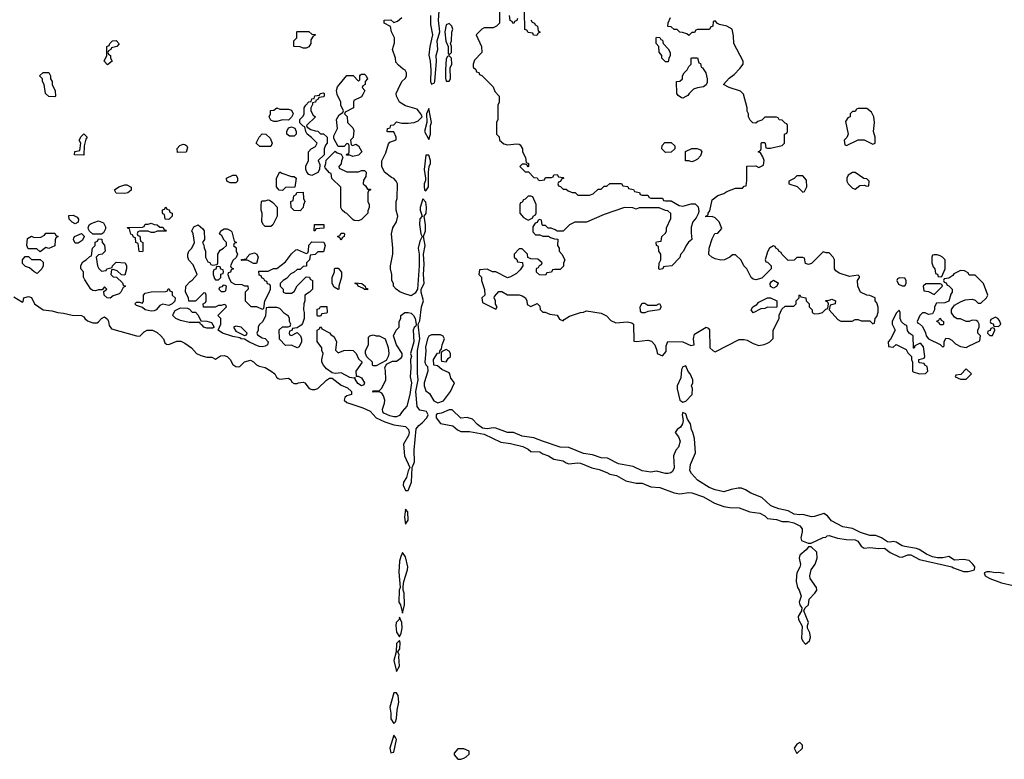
# Model space of a CAD drawing. Header units: inches. Extents: x 2701323 to 2964515, y 494916 to 722124.
# Tile 658 of 673: x 2911190 to 2917930, y 683774 to 688834. Entities that reach past the tile are written whole.
import ezdxf

# ---------------------------------------------------------------- set-up
doc = ezdxf.new("R2010")
doc.units = ezdxf.units.IN
doc.header["$MEASUREMENT"] = 0
doc.layers.add('C9618', color=7, linetype='Continuous')

msp = doc.modelspace()

# ---------------------------------------------------------------- linework, layer by layer
at = {"layer": 'C9618', "color": 2, "elevation": 2}
for points in [[(2914474, 688990), (2914474, 688810), (2914454, 688790), (2914430, 688778), (2914370, 688778), (2914354, 688770), (2914314, 688730), (2914351.6, 688651.6), (2914354, 688610), (2914303.6, 688556.4), (2914294, 688530), (2914294, 688510), (2914312.7, 688492.7), (2914318, 688478), (2914332.7, 688472.7), (2914338, 688458), (2914352.7, 688452.7), (2914430, 688374), (2914443.6, 688343.6), (2914471.6, 688311.6), (2914472, 688270), (2914462, 688250), (2914462, 688150), (2914454, 688130), (2914454, 688050), (2914471.6, 688031.6), (2914474, 688010), (2914503.6, 687983.6), (2914530, 687978), (2914590, 687984.7), (2914610, 687982), (2914616.9, 687976.9), (2914632, 687950), (2914632, 687930), (2914652, 687890), (2914658, 687858), (2914674, 687850), (2914674, 687830), (2914670, 687826), (2914662, 687842), (2914650, 687846), (2914630, 687846), (2914614, 687830), (2914650, 687794), (2914672.7, 687792.7), (2914710, 687754), (2914732.7, 687752.7), (2914738, 687738), (2914750, 687734), (2914782, 687738), (2914790, 687754), (2914830, 687754), (2914842, 687758), (2914847.3, 687772.7), (2914870, 687774), (2914878, 687758), (2914910, 687754), (2914914, 687750), (2914898, 687742), (2914892.7, 687727.3), (2914878, 687722), (2914874, 687710), (2914878, 687698), (2914892.7, 687692.7), (2914910, 687674), (2914930, 687674), (2914943.6, 687663.6), (2914972.7, 687652.7), (2914991.6, 687651.6), (2915010, 687634), (2915090, 687634), (2915116.4, 687643.6), (2915150, 687674), (2915170, 687674), (2915190, 687694), (2915210, 687694), (2915230, 687714), (2915310, 687714), (2915318, 687698), (2915352.7, 687692.7), (2915358, 687678), (2915392.7, 687672.7), (2915398, 687658), (2915432.7, 687652.7), (2915438, 687638), (2915450, 687634), (2915490, 687634), (2915498, 687618), (2915510, 687614), (2915590, 687614), (2915598, 687598), (2915610, 687594), (2915650, 687594), (2915703.6, 687563.6), (2915730, 687558), (2915785.6, 687574.4), (2915813.4, 687573.4), (2915834.4, 687554.4), (2915838.5, 687521.5), (2915835.3, 687504.7), (2915821, 687479), (2915798, 687450), (2915786.4, 687413.6), (2915785.4, 687374.6), (2915790.8, 687330), (2915767.1, 687312.9), (2915751.3, 687290), (2915734, 687250), (2915712.7, 687227.3), (2915710, 687206), (2915654, 687150), (2915610, 687146), (2915598, 687142), (2915591.6, 687128.4), (2915570, 687126), (2915566, 687130), (2915567.3, 687167.3), (2915578, 687190), (2915578, 687230), (2915566, 687250), (2915562, 687282), (2915548.4, 687288.4), (2915546, 687310), (2915550, 687314), (2915582, 687318), (2915586, 687350), (2915610, 687374), (2915618, 687390), (2915618, 687410), (2915647.3, 687472.7), (2915647.3, 687507.3), (2915627.3, 687527.3), (2915610, 687528), (2915567.3, 687547.3), (2915430, 687546), (2915410, 687538), (2915387.3, 687547.3), (2915330, 687548.7), (2915190, 687502), (2915070, 687448.7), (2914990, 687448), (2914954, 687430), (2914910, 687386), (2914870, 687386), (2914856.4, 687396.4), (2914827.3, 687407.3), (2914808.4, 687408.4), (2914790, 687426), (2914770, 687426), (2914766, 687430), (2914762, 687462), (2914750, 687466), (2914738, 687462), (2914732.7, 687447.3), (2914718, 687442), (2914703.6, 687416.4), (2914702, 687382), (2914722, 687362), (2914750, 687362), (2914770, 687354), (2914810, 687354), (2914823.6, 687343.6), (2914850, 687334), (2914872.7, 687332.7), (2914872, 687290), (2914882, 687270), (2914882, 687250), (2914902, 687230), (2914922, 687190), (2914912.7, 687167.3), (2914911.6, 687148.4), (2914890, 687126), (2914850, 687126), (2914838, 687122), (2914830, 687106), (2914798, 687102), (2914790, 687086), (2914747.3, 687087.3), (2914727.3, 687107.3), (2914727.3, 687127.3), (2914730, 687134), (2914742, 687138), (2914747.3, 687152.7), (2914762, 687158), (2914766, 687170), (2914736.4, 687196.4), (2914690, 687198), (2914667.3, 687207.3), (2914666, 687230), (2914630, 687266), (2914610, 687266), (2914574, 687230), (2914574, 687210), (2914592.7, 687192.7), (2914598, 687178), (2914632.7, 687172.7), (2914634, 687150), (2914616.9, 687123.1), (2914590, 687098), (2914550, 687075.3), (2914528.7, 687068.7), (2914450, 687108), (2914426, 687110), (2914390, 687128), (2914338, 687122), (2914334, 687090), (2914351.3, 687071.3), (2914352, 687050), (2914372.7, 686987.3), (2914374, 686950), (2914354, 686930), (2914358, 686898), (2914430, 686862), (2914450, 686854), (2914458, 686870), (2914448, 686888), (2914448, 686910), (2914438, 686930), (2914440.4, 686939.6), (2914470, 686974), (2914490, 686974), (2914530, 686952), (2914608.8, 686951.1), (2914630, 686944.7), (2914651.3, 686930), (2914662, 686910), (2914664.7, 686884.7), (2914690, 686872), (2914732, 686892), (2914750, 686874), (2914752, 686852), (2914772, 686832), (2914788, 686832), (2914819.6, 686819.6), (2914870, 686812), (2914885.4, 686785.4), (2914910, 686774), (2914916.4, 686783.6), (2914954.6, 686805.4), (2915030, 686831.3), (2915050, 686832), (2915070, 686842), (2915170, 686826.8), (2915207.1, 686807.1), (2915236.9, 686776.9), (2915270, 686761), (2915350, 686766), (2915379.8, 686759.8), (2915391, 686750), (2915394, 686634), (2915412, 686632), (2915490, 686641), (2915515.3, 686635.3), (2915538, 686610), (2915551.6, 686571.6), (2915554, 686550), (2915590, 686534), (2915615.3, 686564.7), (2915616.4, 686603.6), (2915627.3, 686632.7), (2915730, 686630.8), (2915784.7, 686604.7), (2915806, 686610), (2915802, 686650), (2915810, 686682), (2915890, 686731.3), (2915903.6, 686723.6), (2915911.2, 686711.1), (2915914, 686590), (2915934, 686570), (2915950, 686562), (2916114.6, 686645.4), (2916150, 686646), (2916170, 686641), (2916210, 686618), (2916250, 686606), (2916287.3, 686612.7), (2916310, 686622), (2916326, 686630), (2916347.3, 686652.7), (2916348.7, 686710), (2916388, 686790), (2916388.4, 686811.6), (2916407.3, 686852.7), (2916430, 686874), (2916490, 686874), (2916506, 686890), (2916506, 686910), (2916526, 686930), (2916526, 686950), (2916530, 686952), (2916538, 686938), (2916571.2, 686931.1), (2916574, 686910), (2916594, 686890), (2916594, 686870), (2916614, 686850), (2916614, 686830), (2916630, 686822), (2916663.6, 686823.6), (2916686, 686830), (2916707.3, 686852.7), (2916722, 686858), (2916726, 686890), (2916722, 686902), (2916707.3, 686907.3), (2916707.3, 686912.7), (2916730, 686914), (2916750, 686922), (2916774, 686910), (2916771.2, 686888.9), (2916738, 686882), (2916732, 686850), (2916790, 686782), (2916811.6, 686771.6), (2916888.4, 686771.6), (2916910, 686782), (2916930, 686782), (2916950, 686774), (2917010, 686774), (2917030, 686754), (2917042, 686758), (2917046, 686790), (2917056.4, 686803.6), (2917067.3, 686832.7), (2917067.3, 686867.3), (2917056.4, 686896.4), (2917046, 686910), (2917046, 686930), (2917010, 686948), (2916988.8, 686948.9), (2916946, 686970), (2916928, 687010), (2916926, 687050), (2916938, 687070), (2916938, 687078), (2916930, 687086), (2916870, 687078), (2916800.4, 687100.4), (2916776.4, 687116.4), (2916768.7, 687130), (2916768, 687190), (2916758, 687210), (2916730, 687238), (2916710, 687238), (2916690, 687246), (2916610, 687166), (2916590, 687158), (2916570, 687166), (2916562, 687202), (2916550, 687206), (2916510, 687206), (2916491.6, 687188.4), (2916450, 687186), (2916406, 687230), (2916402, 687242), (2916386, 687250), (2916382, 687262), (2916366, 687270), (2916362, 687282), (2916350, 687286), (2916322, 687270), (2916310, 687246), (2916294, 687190), (2916298, 687178), (2916310, 687174), (2916334, 687150), (2916334, 687130), (2916270, 687066), (2916230, 687055.3), (2916210, 687058), (2916198, 687070), (2916168, 687130), (2916148, 687150), (2916128.4, 687188.4), (2916090, 687226), (2916070, 687226), (2916051.6, 687208.4), (2916014, 687190), (2915990, 687188.7), (2915950, 687198), (2915928.4, 687208.4), (2915908.4, 687228.4), (2915908.7, 687270), (2915930, 687334), (2915948.8, 687371.1), (2915970, 687374), (2915995.3, 687404.7), (2915978, 687450), (2915950, 687478), (2915930, 687488), (2915886, 687486), (2915886, 687490), (2915902, 687498), (2915902, 687510), (2915913.6, 687526.4), (2915930, 687602), (2915970, 687631.3), (2916010, 687644.7), (2916030, 687658), (2916090, 687682), (2916138, 687682), (2916150, 687694), (2916162, 687698), (2916167.3, 687732.7), (2916167.3, 687832.7), (2916230, 687834), (2916250, 687822), (2916282, 687838), (2916286, 687870), (2916276.4, 687896.4), (2916262, 687922), (2916246, 687930), (2916262, 687938), (2916266, 687950), (2916266, 687990), (2916270, 687994), (2916290, 687994), (2916294, 687990), (2916298, 687958), (2916310, 687954), (2916330, 687954), (2916410, 687974), (2916426, 687990), (2916426, 688050), (2916442, 688058), (2916446, 688070), (2916446, 688110), (2916442, 688122), (2916430, 688126), (2916410, 688146), (2916388.4, 688148.4), (2916382, 688162), (2916370, 688166), (2916290, 688166), (2916270, 688146), (2916243.6, 688136.4), (2916230, 688126), (2916208.4, 688128.4), (2916190, 688146), (2916178, 688170), (2916178, 688190), (2916169.1, 688209.1), (2916168.7, 688230), (2916144, 688324), (2916124, 688344), (2916046, 688370), (2916008, 688390), (2916045.6, 688434.4), (2916080.2, 688459.8), (2916120.2, 688499.8), (2916142, 688530), (2916142, 688550), (2916078, 688670), (2916076.4, 688723.6), (2916066, 688770), (2916030, 688788.7), (2915980.4, 688800.4), (2915967.3, 688807.3), (2915950, 688826), (2915938, 688822), (2915934, 688790), (2915918, 688782), (2915912.7, 688767.3), (2915830, 688766), (2915818, 688762), (2915810, 688746), (2915790, 688746), (2915770, 688726), (2915756.4, 688736.4), (2915727.3, 688747.3), (2915708.4, 688748.4), (2915690, 688766), (2915670, 688766), (2915650, 688786), (2915627.3, 688787.3), (2915628.4, 688811.6), (2915646, 688850)], [(2914002, 688862), (2914001.4, 688801.4), (2914014.8, 688730), (2913997.3, 688650), (2913990.9, 688590.9), (2914000.5, 688550), (2914005.5, 688490), (2914002.8, 688410), (2914010, 688392), (2914030, 688402), (2914032.3, 688410), (2914043.7, 688550), (2914041.2, 688590), (2914052.7, 688630), (2914048.7, 688690), (2914066, 688750), (2914058, 688830), (2914066.8, 688953.2)], [(2911150, 686938), (2911210, 686902), (2911214.6, 686905.4), (2911219, 686930), (2911225.8, 686934.2), (2911250, 686939.1), (2911270, 686934), (2911290.7, 686890), (2911350, 686848), (2911410, 686842.8), (2911450, 686830.8), (2911490, 686826.8), (2911550, 686812), (2911614, 686810), (2911630, 686802), (2911636, 686790), (2911654.4, 686774.4), (2911690, 686759.1), (2911719.5, 686760.5), (2911730, 686766), (2911749.4, 686790), (2911770, 686800.4), (2911790, 686785.5), (2911797.8, 686770), (2911801.7, 686741.7), (2911818, 686718), (2911990, 686670.7), (2912012, 686668), (2912042, 686698), (2912062, 686710), (2912098, 686710), (2912130, 686694), (2912157.1, 686670), (2912173.4, 686650), (2912183, 686623), (2912194, 686614), (2912210, 686610.7), (2912265.9, 686634.1), (2912293.9, 686633.9), (2912321.4, 686621.4), (2912366.8, 686590), (2912401, 686550), (2912430, 686536), (2912470, 686526), (2912504.7, 686524.7), (2912530, 686512), (2912565.4, 686534.6), (2912590, 686537.6), (2912610, 686530.4), (2912630.3, 686510), (2912650, 686474.8), (2912670, 686462), (2912690, 686458.8), (2912698, 686462), (2912730, 686492.2), (2912770, 686503.8), (2912790, 686492.7), (2912811.9, 686471.9), (2912830, 686462.8), (2912870, 686454.9), (2912911, 686430), (2912937.3, 686410), (2912948, 686388), (2912959.1, 686379.1), (2912970, 686374), (2913030, 686382), (2913046.8, 686370), (2913054, 686354), (2913070, 686344.7), (2913090, 686344.7), (2913098, 686350), (2913130, 686354), (2913141, 686350), (2913171, 686311), (2913190, 686304.7), (2913210, 686304.7), (2913230, 686310.8), (2913290, 686366.7), (2913310, 686380.5), (2913330, 686380.7), (2913390, 686332.7), (2913434.2, 686314.2), (2913461, 686290), (2913461, 686270), (2913430, 686260.9), (2913414.8, 686250), (2913411, 686230), (2913430, 686214.8), (2913538.8, 686178.8), (2913590, 686154.8), (2913631.3, 686110), (2913690, 686081.6), (2913750, 686061.6), (2913830, 686050.6), (2913850.4, 686030.4), (2913855.5, 686010), (2913850.7, 685990), (2913816.3, 685930), (2913823, 685850), (2913861, 685770), (2913850, 685748), (2913838, 685702), (2913817.3, 685670), (2913814.8, 685650), (2913830, 685612), (2913850, 685612), (2913872.7, 685670), (2913876, 685770), (2913892.7, 685810), (2913889.4, 685890), (2913905.1, 686034.9), (2913921.5, 686058.5), (2913944.7, 686075.3), (2913978, 686110), (2913986, 686130), (2913973.6, 686153.6), (2913930, 686162), (2913910, 686188.7), (2913901.2, 686290), (2913917.2, 686370), (2913912.5, 686412.5), (2913912.7, 686570), (2913929, 686650), (2913918, 686750), (2913930, 686774), (2913941.2, 686870), (2913953.2, 686910), (2913939.3, 686970), (2913939, 686990), (2913959, 687030), (2913953.2, 687090), (2913959.3, 687160.7), (2913955.1, 687230), (2913966, 687290), (2913955.3, 687350), (2913968.7, 687390), (2913969, 687430), (2913958, 687490), (2913971.9, 687508.1), (2913975.1, 687550), (2913970, 687586), (2913950, 687608), (2913931, 687550), (2913931.3, 687530), (2913944.7, 687490), (2913928.2, 687471.8), (2913927.5, 687432.5), (2913936, 687370), (2913944.7, 687350), (2913930, 687318), (2913917.3, 687270), (2913925.5, 687230), (2913924, 687150), (2913912, 686990), (2913896.4, 686963.6), (2913870, 686945.2), (2913820.1, 686960.1), (2913792.5, 686972.5), (2913768, 686990), (2913748.7, 687010), (2913748, 687030), (2913738, 687050), (2913738, 687090), (2913728.8, 687128.9), (2913728.8, 687148.9), (2913745.2, 687230), (2913745.2, 687270), (2913734, 687370), (2913744, 687410), (2913768.7, 687450), (2913779, 687490), (2913766, 687530), (2913768, 687590), (2913774, 687610), (2913775.3, 687710), (2913768, 687730), (2913750, 687748), (2913734.6, 687754.6), (2913688, 687790), (2913668.8, 687828.9), (2913668.4, 687868.4), (2913696.5, 687923.5), (2913714.6, 687985.4), (2913724, 687996), (2913767.3, 688012.7), (2913768, 688030), (2913750, 688066), (2913710, 688066), (2913706, 688070), (2913708, 688090), (2913726, 688094), (2913730, 688112), (2913750, 688114), (2913770, 688134), (2913806.4, 688126.4), (2913850, 688125.5), (2913890, 688130.6), (2913918.4, 688141.6), (2913944, 688170), (2913935.3, 688190), (2913910, 688221.2), (2913830, 688244), (2913789.1, 688269.1), (2913768.7, 688310), (2913768, 688330), (2913780.4, 688359.6), (2913806, 688410), (2913830, 688434), (2913838, 688450), (2913838, 688470), (2913828.4, 688488.4), (2913814.6, 688494.6), (2913782, 688522), (2913764, 688544), (2913762, 688570), (2913742, 688630), (2913756.4, 688676.4), (2913755.3, 688710), (2913735.3, 688750), (2913728.4, 688788.4), (2913686, 688810), (2913686, 688830), (2913730, 688834), (2913750, 688814), (2913776.4, 688823.6), (2913806, 688850)], [(2914598, 688842), (2914592.7, 688827.3), (2914578, 688822), (2914572.7, 688807.3), (2914566, 688810), (2914562, 688822), (2914547.3, 688827.3), (2914542, 688862)], [(2914690, 688834), (2914698, 688818), (2914714, 688810), (2914718, 688798), (2914734, 688790), (2914738, 688758), (2914751.6, 688751.6), (2914750, 688746), (2914738, 688742), (2914730, 688726), (2914707.3, 688727.3), (2914702, 688742), (2914670, 688746), (2914662, 688762), (2914647.3, 688767.3), (2914646, 688890)], [(2917930, 685046), (2917890, 685052.3), (2917870, 685049), (2917830, 685057.2), (2917810, 685057.2), (2917792, 685050), (2917798, 685030), (2917830, 685011), (2917910, 684981), (2917990, 684962.8)]]:
    msp.add_lwpolyline(points, dxfattribs=at)
for points in [[(2914130, 688808.7), (2914110, 688798), (2914101, 688750), (2914106.4, 688686.4), (2914122, 688650), (2914122, 688602), (2914130, 688594), (2914146, 688610), (2914146, 688650), (2914138, 688670), (2914146, 688690), (2914148.4, 688748.4), (2914154, 688770), (2914148.7, 688790)], [(2913130, 688638), (2913110, 688648), (2913066, 688650), (2913066, 688690), (2913086, 688710), (2913086, 688750), (2913090, 688754), (2913170, 688752), (2913190, 688734), (2913212.7, 688732.7), (2913210, 688726), (2913198, 688722), (2913183.6, 688696.4), (2913182, 688670), (2913170, 688648), (2913150, 688638)], [(2915610, 688546), (2915586, 688570), (2915586, 688590), (2915567.3, 688612.7), (2915566, 688650), (2915546, 688670), (2915546, 688710), (2915550, 688714), (2915572.7, 688712.7), (2915578, 688698), (2915590, 688694), (2915594, 688670), (2915630, 688634), (2915642, 688610), (2915642, 688590), (2915632.7, 688567.3), (2915630, 688546)], [(2911790, 688526), (2911768, 688550), (2911786, 688590), (2911786, 688650), (2911802, 688658), (2911806, 688670), (2911826, 688690), (2911850, 688692), (2911871.6, 688668.4), (2911854, 688650), (2911818, 688642), (2911814, 688630), (2911798, 688622), (2911794, 688610), (2911798, 688598), (2911812, 688590), (2911812, 688570), (2911822, 688550)], [(2914130, 688586), (2914118, 688582), (2914110, 688566), (2914104.7, 688490), (2914105.4, 688434.6), (2914110, 688414), (2914130, 688414), (2914138, 688430), (2914136.4, 688503.6), (2914148, 688530), (2914146, 688570)], [(2915730, 688298), (2915720.4, 688300.4), (2915696.4, 688316.4), (2915688.4, 688328.4), (2915686, 688410), (2915710, 688414), (2915726, 688430), (2915728, 688450), (2915738, 688470), (2915758, 688490), (2915770, 688514), (2915786, 688530), (2915786, 688570), (2915790, 688574), (2915830, 688572), (2915838, 688538), (2915850, 688534), (2915854, 688510), (2915863.6, 688503.6), (2915886, 688470), (2915895.5, 688430), (2915896.3, 688403.7), (2915890, 688388.7), (2915870, 688374), (2915830, 688368.7), (2915802, 688358), (2915772, 688330), (2915763.6, 688316.4), (2915750, 688308)], [(2911430, 688306), (2911388.4, 688308.4), (2911366, 688330), (2911358, 688390), (2911346, 688410), (2911346, 688430), (2911326, 688450), (2911350, 688472), (2911390, 688472), (2911402, 688450), (2911402, 688430), (2911412, 688410), (2911412, 688390), (2911432.7, 688347.3), (2911434, 688310)], [(2913470, 687974), (2913490, 687982), (2913510, 687972), (2913532, 687930), (2913510, 687908), (2913470, 687898), (2913450, 687906), (2913427.3, 687907.3), (2913430, 687914), (2913442, 687918), (2913446, 687930), (2913446, 687970), (2913442, 687982), (2913430, 687986), (2913410, 687966), (2913370, 687966), (2913340.4, 688020.4), (2913340.4, 688039.6), (2913366, 688090), (2913358, 688150), (2913376.4, 688183.6), (2913402, 688198), (2913406, 688210), (2913388.4, 688248.4), (2913388, 688270), (2913363.1, 688323.1), (2913359, 688350), (2913364.7, 688375.3), (2913430, 688452), (2913471.6, 688451.6), (2913510, 688414), (2913518, 688422), (2913518, 688450), (2913523.1, 688456.9), (2913530, 688462), (2913550, 688462), (2913562, 688450), (2913571, 688429), (2913554, 688410), (2913554, 688390), (2913538, 688382), (2913534, 688370), (2913552, 688350), (2913538, 688322), (2913530, 688306), (2913478, 688282), (2913474, 688270), (2913474, 688230), (2913418, 688202), (2913414, 688190), (2913432, 688172), (2913434, 688130), (2913470, 688094), (2913476.9, 688076.9), (2913471.6, 688028.4), (2913454, 688010), (2913458, 687978)], [(2913250, 688054), (2913270, 688054), (2913294, 688030), (2913294, 687990), (2913283.6, 687976.4), (2913274, 687950), (2913274, 687910), (2913234, 687870), (2913243.6, 687843.6), (2913242, 687810), (2913230.8, 687789.2), (2913190, 687768), (2913170, 687775.3), (2913155.3, 687790), (2913148.8, 687808.9), (2913148.8, 687831.1), (2913168, 687870), (2913166, 687930), (2913186, 687950), (2913214.6, 687965.4), (2913226, 687990), (2913188.4, 688028.4), (2913158, 688050), (2913148, 688070), (2913142, 688102), (2913130, 688106), (2913108, 688128), (2913108, 688150), (2913130, 688174), (2913138, 688190), (2913138, 688230), (2913148, 688250), (2913170, 688272), (2913186, 688274), (2913190, 688292), (2913206, 688294), (2913210, 688312), (2913242, 688318), (2913246, 688330), (2913270, 688334), (2913274, 688330), (2913274, 688310), (2913270, 688306), (2913238, 688302), (2913234, 688290), (2913218, 688282), (2913214, 688270), (2913194, 688266), (2913194, 688254), (2913182, 688230), (2913182, 688210), (2913199.6, 688179.6), (2913214, 688170), (2913154, 688110), (2913158, 688098), (2913183.6, 688083.6), (2913212.7, 688072.7), (2913231.6, 688071.6)], [(2912970, 688222), (2913030, 688222), (2913050, 688214), (2913062, 688190), (2913050, 688166), (2913030, 688146), (2912990, 688148), (2912950, 688138), (2912930, 688138), (2912910, 688146), (2912898, 688170), (2912906, 688190), (2912907.3, 688212.7), (2912930, 688214), (2912950, 688232)], [(2913990, 688226), (2913974, 688190), (2913978, 688130), (2913961, 688070), (2913990, 688014), (2914002, 688050), (2914002, 688110), (2914008, 688130)], [(2916990, 688226), (2916930, 688226), (2916918, 688222), (2916910, 688206), (2916890, 688206), (2916874, 688190), (2916874, 688170), (2916858, 688162), (2916843.6, 688136.4), (2916862, 688050), (2916852.7, 688027.3), (2916834, 688010), (2916838, 687978), (2916850, 687974), (2916930, 688012), (2916971.6, 688011.6), (2917030, 687982), (2917046, 687990), (2917046, 688030), (2917035.3, 688070), (2917042, 688130), (2917038, 688170), (2917020.4, 688200.4)], [(2913036.4, 688036.4), (2913018, 688050), (2913018, 688070), (2913030, 688094), (2913050, 688102), (2913072.7, 688092.7), (2913082, 688070), (2913082, 688050), (2913070, 688038)], [(2911630, 687906), (2911566, 687910), (2911567.3, 687932.7), (2911602, 687938), (2911608, 687990), (2911598, 688010), (2911610, 688034), (2911630, 688054), (2911651.3, 688030), (2911643.6, 688016.4), (2911632, 687970)], [(2912910, 687966), (2912832.7, 687967.3), (2912810, 687986), (2912808, 687990), (2912829.1, 688030.9), (2912850, 688052), (2912874, 688050), (2912903.6, 688023.6), (2912918, 687990)], [(2912270, 687926), (2912268.4, 687951.6), (2912287.3, 687972.7), (2912310, 687982), (2912319.6, 687979.6), (2912334, 687970), (2912338, 687958), (2912330, 687928.7)], [(2915610, 687926), (2915586, 687950), (2915587.3, 687972.7), (2915607.3, 687992.7), (2915650, 687994), (2915674, 687970), (2915674, 687950), (2915650, 687928)], [(2915790, 687862), (2915770, 687868), (2915747.3, 687867.3), (2915748.7, 687931.3), (2915790, 687952), (2915828.4, 687951.6), (2915850, 687944.7), (2915858.8, 687930), (2915850, 687902), (2915830, 687879), (2915810, 687868.7)], [(2913510, 687792), (2913530, 687802), (2913550, 687802), (2913562, 687790), (2913559.6, 687760.4), (2913543.6, 687736.4), (2913542, 687710), (2913556.9, 687696.9), (2913570, 687674), (2913590, 687674), (2913594, 687670), (2913578, 687662), (2913574, 687650), (2913574, 687590), (2913582, 687570), (2913582, 687550), (2913572.7, 687527.3), (2913572, 687510), (2913530, 687468), (2913510, 687458), (2913480.4, 687460.4), (2913470, 687466), (2913430, 687508), (2913414.6, 687514.6), (2913398, 687530), (2913388.7, 687550), (2913387.3, 687687.3), (2913327.3, 687747.3), (2913322, 687782), (2913310, 687786), (2913280.4, 687820.4), (2913278, 687830), (2913286, 687850), (2913287.3, 687872.7), (2913350, 687934), (2913363.6, 687923.6), (2913390, 687914), (2913402, 687890), (2913392.7, 687867.3), (2913391.6, 687848.4), (2913374, 687830), (2913378, 687818), (2913430, 687794)], [(2913990, 687908), (2913970, 687906), (2913958.8, 687810), (2913967.3, 687750), (2913966.8, 687733.2), (2913958, 687710), (2913958, 687690), (2913962, 687670), (2913970, 687662), (2913988, 687690), (2913988, 687790), (2913993.2, 687830), (2914001.2, 687850), (2914001.2, 687870)], [(2912630, 687718), (2912608.4, 687728.4), (2912606, 687750), (2912650, 687771.3), (2912670.9, 687770.9), (2912682, 687750), (2912682, 687730), (2912670, 687718)], [(2913050, 687762), (2913070, 687762), (2913082, 687750), (2913072.7, 687687.3), (2913010, 687686), (2912990, 687666), (2912967.3, 687667.3), (2912948, 687690), (2912948, 687750), (2912970, 687794), (2912983.6, 687783.6)], [(2916550, 687766), (2916510, 687766), (2916491.6, 687748.4), (2916454, 687730), (2916454, 687710), (2916511.6, 687691.6), (2916550, 687654), (2916562, 687658), (2916578, 687690), (2916576.4, 687736.4)], [(2916910, 687788), (2916890, 687788), (2916862, 687770), (2916852, 687750), (2916852, 687730), (2916862, 687710), (2916890, 687682), (2916910, 687674), (2916940.4, 687699.6), (2916970, 687702), (2916990, 687694), (2917002, 687698), (2917006, 687730), (2916990, 687746), (2916967.3, 687747.3)], [(2911910, 687644), (2911850, 687648), (2911838, 687670), (2911869.3, 687690.7), (2911910, 687704.7), (2911923.6, 687703.6), (2911952.7, 687687.3), (2911952.7, 687667.3), (2911930, 687648.7)], [(2913110, 687526), (2913070, 687528), (2913048, 687550), (2913046, 687590), (2913062, 687598), (2913066, 687630), (2913082, 687638), (2913087.3, 687652.7), (2913130, 687654), (2913132, 687610), (2913142, 687590), (2913132.7, 687567.3), (2913131.6, 687548.4)], [(2914690, 687626), (2914670, 687626), (2914650, 687606), (2914638, 687602), (2914630, 687586), (2914618, 687582), (2914614, 687570), (2914614, 687510), (2914639.6, 687479.6), (2914670, 687462), (2914702, 687478), (2914706, 687490), (2914722, 687498), (2914726, 687510), (2914726, 687570), (2914702, 687622)], [(2912210, 687468), (2912186, 687470), (2912182, 687502), (2912170, 687506), (2912167.3, 687512.7), (2912167.3, 687532.7), (2912182, 687538), (2912190, 687554), (2912198, 687538), (2912212.7, 687532.7), (2912218, 687518), (2912234, 687510), (2912234, 687490)], [(2912870, 687418), (2912858, 687430), (2912848, 687450), (2912848.7, 687510), (2912842, 687530), (2912842, 687558), (2912846, 687590), (2912850, 687594), (2912870, 687594), (2912890, 687602), (2912899.6, 687599.6), (2912923.6, 687583.6), (2912951.6, 687551.6), (2912952, 687490), (2912922, 687430), (2912910, 687418)], [(2911570, 687438), (2911549.1, 687449.1), (2911528, 687470), (2911526, 687494), (2911556.9, 687496.9), (2911583.6, 687483.6), (2911592, 687470), (2911590, 687448)], [(2911690, 687366), (2911667.3, 687387.3), (2911660.4, 687400.4), (2911658, 687410), (2911666, 687430), (2911680.4, 687439.6), (2911730, 687458), (2911763.6, 687443.6), (2911776.9, 687416.9), (2911776.9, 687403.1), (2911763.6, 687376.4), (2911750, 687366)], [(2912150, 687414), (2912170, 687414), (2912178, 687398), (2912190, 687394), (2912192.7, 687387.3), (2912130, 687388), (2912110, 687378), (2912090, 687378), (2912070, 687386), (2912010, 687386), (2911998, 687382), (2911994, 687370), (2911998, 687358), (2912012.7, 687352.7), (2912018, 687318), (2912034, 687310), (2912034, 687250), (2912030, 687246), (2912008.4, 687248.4), (2912002, 687302), (2911986, 687310), (2911982, 687342), (2911970, 687346), (2911962, 687362), (2911950, 687366), (2911942, 687402), (2911930, 687406), (2911927.3, 687412.7), (2912030, 687414), (2912042, 687418), (2912050, 687434), (2912070, 687434), (2912090, 687442), (2912110, 687432), (2912131.6, 687431.6)], [(2912510, 687154), (2912542, 687158), (2912546, 687170), (2912546, 687230), (2912562, 687258), (2912586, 687270), (2912606, 687290), (2912606, 687310), (2912590, 687326), (2912574.6, 687354.6), (2912558, 687370), (2912566, 687390), (2912590, 687402), (2912610, 687402), (2912632.7, 687392.7), (2912642, 687382), (2912658, 687318), (2912674, 687310), (2912658, 687302), (2912654, 687290), (2912672, 687272), (2912672, 687250), (2912682, 687230), (2912672.7, 687207.3), (2912650, 687186), (2912634, 687150), (2912638, 687138), (2912654, 687130), (2912638, 687122), (2912632.7, 687107.3), (2912618, 687102), (2912614, 687090), (2912623.6, 687063.6), (2912638, 687038), (2912663.6, 687023.6), (2912710, 687022), (2912730, 687014), (2912752.7, 687012.7), (2912754, 686990), (2912734, 686970), (2912734, 686910), (2912772.7, 686872.7), (2912810, 686872), (2912850, 686854), (2912862, 686858), (2912868.4, 686911.6), (2912896.4, 686963.6), (2912906, 686990), (2912906, 687010), (2912902, 687022), (2912887.3, 687027.3), (2912882, 687042), (2912867.3, 687047.3), (2912862, 687062), (2912847.3, 687067.3), (2912842, 687082), (2912830, 687086), (2912827.3, 687112.7), (2912890, 687114), (2912928.4, 687131.6), (2912950, 687132), (2913010, 687178), (2913050, 687232), (2913080.4, 687259.6), (2913090, 687262), (2913150, 687234), (2913162, 687238), (2913167.3, 687252.7), (2913168.4, 687291.6), (2913190, 687314), (2913272.7, 687312.7), (2913282, 687290), (2913270, 687246), (2913230, 687246), (2913211.6, 687228.4), (2913178, 687222), (2913174, 687190), (2913154, 687170), (2913152.7, 687147.3), (2913130, 687146), (2913110, 687126), (2913090, 687126), (2913070, 687106), (2913045.4, 687094.6), (2913016.9, 687063.1), (2912994, 687050), (2912974, 687030), (2912974, 687010), (2912994, 686990), (2912994, 686970), (2913010, 686962), (2913050, 686962), (2913070, 686974), (2913090, 687014), (2913150, 687074), (2913172.7, 687072.7), (2913178, 687058), (2913194, 687050), (2913194, 686990), (2913174, 686970), (2913142, 686950), (2913142, 686910), (2913134, 686890), (2913132, 686850), (2913138, 686830), (2913138, 686790), (2913125.4, 686754.6), (2913116.9, 686743.1), (2913090, 686726), (2913058, 686722), (2913052.7, 686707.3), (2913038, 686702), (2913034, 686690), (2913038, 686678), (2913050, 686674), (2913090, 686694), (2913111.6, 686671.6), (2913118, 686650), (2913118, 686630), (2913103.6, 686596.4), (2913090, 686588.7), (2913050, 686608), (2913010, 686606), (2912968.4, 686648.4), (2912967.3, 686712.7), (2912988.4, 686731.6), (2913027.3, 686732.7), (2913042, 686738), (2913046, 686750), (2913038, 686770), (2913038, 686790), (2913030, 686806), (2913003.1, 686823.1), (2912970, 686858), (2912950, 686866), (2912890, 686866), (2912878, 686862), (2912871.6, 686808.4), (2912854, 686770), (2912830, 686746), (2912822, 686730), (2912822, 686710), (2912814, 686690), (2912818, 686678), (2912850, 686658), (2912870, 686652), (2912892, 686630), (2912886, 686610), (2912870, 686599.3), (2912850, 686596), (2912830, 686598), (2912802, 686610), (2912758, 686630), (2912730, 686648.7), (2912706, 686650), (2912696.4, 686656.4), (2912650, 686666), (2912578, 686690), (2912548, 686710), (2912568, 686750), (2912568, 686770), (2912566, 686790), (2912546, 686810), (2912606, 686870), (2912602, 686882), (2912590, 686886), (2912570, 686878), (2912550, 686878), (2912527.3, 686867.3), (2912447.3, 686867.3), (2912446, 686890), (2912462, 686898), (2912466, 686910), (2912466, 686950), (2912462, 686962), (2912450, 686966), (2912392.7, 686907.3), (2912347.3, 686907.3), (2912346, 686930), (2912326, 686970), (2912328, 687010), (2912356.4, 687043.6), (2912370, 687052), (2912406, 687090), (2912376.4, 687156.4), (2912348.4, 687188.4), (2912342, 687210), (2912342, 687230), (2912348.7, 687250), (2912368, 687270), (2912386, 687310), (2912378, 687370), (2912368, 687390), (2912383.1, 687416.9), (2912411.6, 687431.6), (2912443.6, 687403.6), (2912452, 687390), (2912454, 687330), (2912442, 687310), (2912451.6, 687291.6), (2912452.7, 687272.7), (2912462, 687250), (2912462, 687210), (2912478, 687178), (2912492.7, 687172.7), (2912498, 687158)], [(2913210, 687386), (2913206, 687390), (2913207.3, 687432.7), (2913272.7, 687432.7), (2913272.7, 687407.3), (2913218, 687402)], [(2911390, 687268.7), (2911370, 687275.3), (2911330, 687246), (2911307.3, 687267.3), (2911247.3, 687267.3), (2911238, 687290), (2911244, 687336), (2911270, 687352), (2911290, 687344.7), (2911334.6, 687345.4), (2911360.4, 687359.6), (2911370, 687374), (2911430, 687374), (2911438, 687358), (2911454, 687350), (2911438, 687342), (2911432.7, 687327.3), (2911430, 687286)], [(2911570, 687306), (2911558, 687330), (2911560.4, 687339.6), (2911566, 687350), (2911612, 687372), (2911632, 687352), (2911631.6, 687348.4), (2911616.9, 687323.1), (2911590, 687306)], [(2913390, 687326), (2913382, 687342), (2913366, 687350), (2913382, 687358), (2913390, 687374), (2913410, 687374), (2913414, 687370), (2913412, 687350), (2913398, 687342)], [(2911750, 687114), (2911782, 687118), (2911786, 687130), (2911822, 687138), (2911826, 687150), (2911850, 687174), (2911911.6, 687171.6), (2911922, 687150), (2911922, 687130), (2911910, 687086), (2911887.3, 687087.3), (2911856.4, 687116.4), (2911830, 687126), (2911818, 687122), (2911814, 687090), (2911830, 687074), (2911852.7, 687072.7), (2911892.7, 687032.7), (2911898, 687018), (2911914, 687010), (2911898, 687002), (2911882, 686970), (2911870, 686958), (2911830, 686944), (2911810, 686929.4), (2911788, 686930), (2911768, 686950), (2911766, 686974), (2911786, 686990), (2911770, 687006), (2911754, 686986), (2911730, 686986), (2911710, 686978), (2911690, 686982), (2911678, 686990), (2911635.3, 687055.3), (2911627.3, 687072.7), (2911626, 687110), (2911608, 687130), (2911608.4, 687151.6), (2911623.1, 687176.9), (2911646, 687190), (2911670, 687214), (2911682, 687218), (2911688.4, 687271.6), (2911706, 687290), (2911707.3, 687312.7), (2911722, 687318), (2911730, 687334), (2911752.7, 687332.7), (2911754, 687310), (2911771.6, 687291.6), (2911774, 687250), (2911754, 687230), (2911730, 687226), (2911714, 687210), (2911722, 687150), (2911731.6, 687131.6)], [(2911270, 687194), (2911330, 687194), (2911350, 687174), (2911351.3, 687150), (2911342, 687130), (2911310, 687098), (2911290, 687108), (2911256.4, 687136.4), (2911230, 687146), (2911210, 687166), (2911208.4, 687191.6), (2911227.3, 687212.7), (2911250, 687214)], [(2912790, 687166), (2912750, 687188), (2912710, 687186), (2912706, 687190), (2912710, 687194), (2912742, 687198), (2912746, 687210), (2912766, 687230), (2912798, 687238), (2912814, 687230), (2912822, 687210), (2912810, 687166)], [(2917470, 687226), (2917450, 687226), (2917438, 687222), (2917434, 687210), (2917434, 687170), (2917443.6, 687143.6), (2917454, 687130), (2917458, 687098), (2917472.7, 687092.7), (2917478, 687078), (2917490, 687074), (2917502, 687078), (2917526, 687130), (2917526, 687190), (2917506, 687210), (2917490, 687218)], [(2912550, 687146), (2912538, 687142), (2912532.7, 687127.3), (2912518, 687122), (2912514, 687110), (2912514, 687090), (2912523.6, 687063.6), (2912530, 687054), (2912550, 687054), (2912566, 687070), (2912567.3, 687092.7), (2912582, 687098), (2912586, 687110), (2912582, 687122), (2912567.3, 687127.3), (2912562, 687142)], [(2913370, 686988), (2913343.1, 687003.1), (2913328, 687030), (2913328, 687070), (2913346, 687110), (2913346, 687130), (2913350, 687134), (2913370, 687134), (2913392.7, 687107.3), (2913392.7, 687072.7), (2913374, 687010), (2913374, 686990)], [(2917630, 687118), (2917584.7, 687095.3), (2917576.9, 687083.1), (2917550, 687066), (2917518, 687062), (2917514, 687050), (2917518, 687038), (2917532.7, 687032.7), (2917538, 687018), (2917550, 687014), (2917574, 686990), (2917574, 686970), (2917563.6, 686956.4), (2917551.3, 686908.7), (2917523.6, 686896.4), (2917464.7, 686895.3), (2917452, 686870), (2917451.2, 686848.9), (2917438, 686822), (2917410, 686818), (2917387.3, 686827.3), (2917370, 686828), (2917352, 686810), (2917334, 686770), (2917338, 686758), (2917350, 686754), (2917370, 686734), (2917391.6, 686691.6), (2917394, 686670), (2917411.6, 686651.6), (2917492, 686612), (2917510, 686594), (2917518, 686602), (2917518, 686630), (2917530, 686654), (2917550, 686652), (2917570, 686642), (2917596.9, 686616.9), (2917630, 686598), (2917670, 686592), (2917690, 686602), (2917762, 686638), (2917766, 686670), (2917748, 686690), (2917748, 686710), (2917758, 686730), (2917758, 686750), (2917748.4, 686768.4), (2917736.4, 686776.4), (2917710, 686778), (2917690, 686768), (2917670, 686768), (2917630, 686788), (2917608.4, 686788.4), (2917590, 686798), (2917568.4, 686828.4), (2917568.4, 686851.6), (2917590, 686882), (2917630, 686904.7), (2917663.1, 686916.9), (2917710, 686922), (2917730, 686914), (2917750, 686894), (2917770, 686894), (2917808.4, 686931.6), (2917818, 686950), (2917788, 687030), (2917730, 687086), (2917690, 687086), (2917682, 687102), (2917656.4, 687116.4)], [(2912582, 687018), (2912572.7, 687007.3), (2912558, 687002), (2912554, 686990), (2912570, 686974), (2912590, 686974), (2912602, 686978), (2912606, 687010), (2912596.4, 687016.4)], [(2913570, 686986), (2913550, 686988), (2913538, 686998), (2913506, 687010), (2913502, 687022), (2913486, 687030), (2913486, 687034), (2913532, 687030), (2913554, 687010), (2913558, 686998), (2913570, 686994)], [(2916350, 686998), (2916330, 687008), (2916328, 687030), (2916336.4, 687043.6), (2916350, 687052), (2916376.9, 687036.9), (2916382, 687030), (2916370, 687008)], [(2917212.7, 687067.3), (2917198, 687062), (2917194, 687050), (2917205.4, 687025.4), (2917230, 687014), (2917250, 687014), (2917258, 687030), (2917258, 687050), (2917250, 687066)], [(2917392.7, 687027.3), (2917374, 687010), (2917378, 686978), (2917410, 686974), (2917450, 686954), (2917506, 687010), (2917502, 687022), (2917490, 687026)], [(2912210, 686878), (2912170, 686888), (2912150, 686878), (2912124.7, 686850), (2912110, 686841.2), (2912090, 686839.3), (2912050, 686849.4), (2912030, 686864), (2911990, 686878), (2911978, 686890), (2911990, 686902), (2912010, 686902), (2912030, 686894), (2912038, 686910), (2912038, 686950), (2912050, 686962), (2912090, 686972), (2912190, 686974), (2912202, 686978), (2912207.3, 686992.7), (2912212.7, 686992.7), (2912218, 686978), (2912232.7, 686972.7), (2912234, 686950), (2912254, 686930), (2912252.7, 686907.3), (2912234, 686890)], [(2915490, 686882), (2915550, 686882), (2915570, 686891.3), (2915582, 686870), (2915570.8, 686849.2), (2915490, 686838), (2915470, 686829), (2915448.8, 686828.9), (2915440.4, 686840.4), (2915438, 686870), (2915450, 686894), (2915470, 686894)], [(2916370, 686866), (2916310, 686868), (2916290, 686858), (2916263.6, 686856.4), (2916210, 686828.7), (2916198, 686850), (2916208, 686870), (2916235.3, 686884.7), (2916250, 686902), (2916308.4, 686931.6), (2916330, 686932), (2916374, 686910), (2916374, 686870)], [(2912470, 686722.7), (2912450, 686729.3), (2912442, 686742), (2912428, 686750), (2912422, 686762), (2912350, 686761.2), (2912290, 686775.1), (2912259, 686790), (2912238, 686810), (2912240.4, 686819.6), (2912255.3, 686844.7), (2912290, 686862), (2912339.6, 686859.6), (2912352.7, 686852.7), (2912370, 686834), (2912392.7, 686832.7), (2912412.7, 686812.7), (2912430, 686774), (2912470, 686772), (2912502, 686762), (2912522, 686730), (2912510, 686724)], [(2913230, 686806), (2913226, 686810), (2913227.3, 686852.7), (2913242, 686858), (2913248.4, 686871.6), (2913292.7, 686872.7), (2913294, 686830), (2913290, 686826), (2913258, 686822), (2913250, 686806)], [(2913770, 686116), (2913750, 686118), (2913723.6, 686123.6), (2913682.4, 686142.4), (2913676, 686150), (2913674, 686170), (2913687.8, 686210), (2913689.6, 686230), (2913680.9, 686260.9), (2913670, 686278), (2913650, 686288), (2913610, 686286), (2913606, 686290), (2913610, 686294), (2913650, 686294), (2913670, 686314), (2913695.3, 686370), (2913693.2, 686433.2), (2913688.7, 686451.3), (2913702, 686478), (2913743.1, 686496.9), (2913770, 686498), (2913800.4, 686519.6), (2913808, 686530), (2913808, 686550), (2913769.1, 686609.1), (2913748, 686670), (2913768, 686710), (2913788, 686730), (2913788, 686770), (2913798, 686790), (2913798, 686810), (2913826, 686830), (2913850, 686831), (2913870, 686826), (2913886, 686810), (2913898, 686790), (2913904.7, 686750), (2913902, 686738), (2913890, 686728), (2913882.8, 686710), (2913888, 686630), (2913866, 686550), (2913871.3, 686530), (2913864.7, 686510), (2913868, 686450), (2913862, 686390), (2913871.3, 686350), (2913860.7, 686270), (2913839.1, 686190), (2913807.1, 686152.9), (2913790, 686125.2)], [(2917210, 686846), (2917190, 686826), (2917162, 686770), (2917162, 686750), (2917182, 686710), (2917152, 686648), (2917134, 686630), (2917138, 686598), (2917170, 686594), (2917190, 686612), (2917258, 686578), (2917270, 686554), (2917294, 686530), (2917294, 686510), (2917302, 686490), (2917302, 686430), (2917305.4, 686425.4), (2917350, 686412), (2917390, 686414), (2917406, 686430), (2917402, 686462), (2917386, 686470), (2917382, 686482), (2917350, 686486), (2917346, 686490), (2917346, 686510), (2917382, 686518), (2917386, 686530), (2917376.4, 686596.4), (2917358, 686618), (2917350, 686618), (2917318, 686602), (2917312.7, 686587.3), (2917307.3, 686587.3), (2917306, 686670), (2917278, 686690), (2917268.4, 686708.4), (2917262, 686742), (2917250, 686746), (2917227.3, 686767.3), (2917218, 686790), (2917218, 686830)], [(2917490, 686746), (2917482, 686762), (2917468.4, 686768.4), (2917470, 686774), (2917482, 686778), (2917488.4, 686791.6), (2917494, 686790), (2917498, 686778), (2917514, 686770), (2917514, 686750), (2917510, 686746)], [(2917870, 686798), (2917838, 686782), (2917834, 686770), (2917838, 686758), (2917852.7, 686752.7), (2917858, 686738), (2917890, 686734), (2917906, 686750), (2917896.4, 686776.4), (2917886, 686790)], [(2912670, 686738), (2912654, 686730), (2912670, 686702), (2912730, 686674), (2912742, 686678), (2912746, 686690), (2912706, 686730)], [(2913370, 686554), (2913408.4, 686571.6), (2913450, 686574), (2913471.6, 686571.6), (2913494, 686550), (2913510, 686514), (2913534, 686490), (2913492, 686430), (2913494, 686394), (2913506, 686394), (2913530, 686384.7), (2913551.3, 686350), (2913544.7, 686335.3), (2913530, 686329), (2913504.8, 686344.8), (2913486, 686374), (2913486, 686386), (2913478, 686382), (2913450, 686385.2), (2913390, 686417.2), (2913350, 686413.2), (2913330, 686417.2), (2913290, 686445.2), (2913268.7, 686470), (2913258, 686490), (2913258, 686510), (2913268, 686550), (2913258, 686570), (2913258, 686590), (2913227.3, 686632.7), (2913226, 686710), (2913242, 686718), (2913247.3, 686732.7), (2913254, 686730), (2913258, 686718), (2913310, 686692), (2913319.6, 686679.6), (2913343.6, 686663.6), (2913358, 686630), (2913352.7, 686572.7)], [(2913630, 686671.3), (2913650, 686671.3), (2913691.2, 686651.1), (2913711.2, 686591.1), (2913716, 686550), (2913711.3, 686528.7), (2913698, 686502), (2913630, 686466), (2913610, 686466), (2913606, 686470), (2913606, 686490), (2913567.3, 686527.3), (2913558, 686550), (2913558, 686570), (2913578, 686610), (2913578, 686662), (2913586, 686670), (2913610, 686678)], [(2914070, 686678), (2914010, 686678), (2913990, 686668), (2913981, 686650), (2913967.1, 686592.9), (2913970.7, 686569.3), (2913962.8, 686490), (2913970, 686472), (2913982, 686462), (2913984.7, 686430), (2913958, 686350), (2913958, 686330), (2913970, 686294), (2913996, 686276), (2914025.4, 686225.4), (2914052, 686212), (2914090, 686226), (2914138, 686290), (2914166, 686350), (2914140.4, 686380.4), (2914135.3, 686410), (2914130, 686418), (2914080.2, 686440.2), (2914050, 686466), (2914026, 686470), (2914022, 686510), (2914050, 686552), (2914066, 686554), (2914066, 686566), (2914078, 686582), (2914082, 686610), (2914098, 686650), (2914088.4, 686668.4)], [(2917850, 686726), (2917838, 686722), (2917832.7, 686707.3), (2917818, 686702), (2917814, 686690), (2917830, 686674), (2917850, 686674), (2917866, 686710), (2917862, 686722)], [(2914110, 686578), (2914078, 686562), (2914074, 686550), (2914074, 686510), (2914078, 686498), (2914110, 686494), (2914123.1, 686516.9), (2914138, 686530), (2914138, 686550), (2914130, 686566)], [(2915750, 686466), (2915730, 686458), (2915719.8, 686440.2), (2915715.3, 686384.7), (2915690.8, 686330), (2915691, 686309), (2915710, 686232), (2915730, 686218), (2915750, 686224.7), (2915794, 686270), (2915795.3, 686310), (2915788.7, 686330), (2915798, 686350), (2915798, 686370), (2915779, 686410), (2915766, 686426)], [(2917670, 686446), (2917632.7, 686407.3), (2917598, 686402), (2917594, 686390), (2917630, 686374), (2917670, 686374), (2917706, 686410)], [(2914150, 686164), (2914130, 686164), (2914076.9, 686143.1), (2914050, 686138), (2914042, 686130), (2914042, 686110), (2914070, 686072), (2914154.4, 686054.4), (2914187.5, 686027.5), (2914210, 686016), (2914270, 686017.3), (2914370, 685998), (2914482.5, 685942.5), (2914550, 685934), (2914633.7, 685913.7), (2914670, 685894.8), (2914690, 685878.8), (2914750, 685877.3), (2914770, 685864.9), (2914810, 685851), (2914846.8, 685826.8), (2914910, 685815.5), (2914930, 685802), (2914950, 685796.3), (2915010, 685802), (2915030, 685798.8), (2915107.2, 685767.2), (2915155.8, 685755.8), (2915210, 685736.3), (2915230, 685724), (2915274.6, 685714.6), (2915339.8, 685679.8), (2915410, 685662.8), (2915450, 685662), (2915510, 685638), (2915572.8, 685632.8), (2915670, 685596.3), (2915710, 685590.8), (2915770, 685598.8), (2915790, 685596.3), (2915870.5, 685570.5), (2915946, 685526), (2916010, 685504), (2916050, 685496.3), (2916115.2, 685495.2), (2916187.7, 685467.7), (2916257.1, 685457.1), (2916290, 685438.8), (2916310, 685421), (2916370, 685414), (2916410, 685400.7), (2916450, 685400.7), (2916490, 685390.8), (2916530.4, 685370.4), (2916546.8, 685350), (2916547.3, 685330), (2916538, 685290), (2916542, 685270), (2916587.3, 685252.7), (2916607.3, 685252.7), (2916690, 685292), (2916707.3, 685292.7), (2916718, 685302), (2916730, 685304.7), (2916787.7, 685287.7), (2916850, 685277.3), (2916910, 685274.8), (2916927.3, 685267.3), (2916950, 685232), (2916970, 685218), (2917010, 685222.8), (2917070, 685216), (2917110, 685218), (2917147.9, 685187.9), (2917210, 685158.8), (2917230, 685156), (2917270, 685172), (2917290, 685172), (2917350, 685141), (2917571.2, 685091.1), (2917582.8, 685082.8), (2917650, 685058.8), (2917682, 685058), (2917710, 685064.7), (2917726, 685070), (2917728, 685090), (2917715.3, 685110), (2917690, 685133.2), (2917650, 685141.2), (2917590, 685135.3), (2917550, 685161.2), (2917510, 685152.7), (2917472.9, 685152.9), (2917439, 685159), (2917397.2, 685177.2), (2917348, 685210), (2917330, 685217.2), (2917250, 685228.7), (2917230, 685235.3), (2917190, 685259), (2917170, 685264), (2917150, 685259), (2917130, 685262), (2917090, 685289), (2917050, 685305.2), (2917010, 685305.2), (2916945.6, 685325.6), (2916890, 685352.7), (2916825.4, 685365.4), (2916746.3, 685406.3), (2916720.4, 685440.4), (2916694.6, 685454.6), (2916630, 685434), (2916610, 685433.2), (2916550, 685449.2), (2916530, 685446), (2916492.1, 685452.1), (2916450, 685474), (2916387.2, 685487.2), (2916342.5, 685502.5), (2916328.7, 685510), (2916270, 685564), (2916194.6, 685594.6), (2916158, 685618), (2916130, 685628.7), (2916108.8, 685628.9), (2916060.7, 685619.3), (2916010, 685604), (2915950, 685617.2), (2915910, 685633.2), (2915830, 685684), (2915788, 685730), (2915778, 685750), (2915782, 685790), (2915815.3, 685870), (2915808.8, 685968.9), (2915798, 686010), (2915788, 686030), (2915782, 686070), (2915762, 686102), (2915750, 686138), (2915730, 686146), (2915724.7, 686130), (2915731.3, 686091.3), (2915726.8, 686070), (2915713.4, 686046.6), (2915691.3, 686030), (2915678, 686010), (2915699.3, 685979.3), (2915710.6, 685950), (2915699.1, 685910), (2915681, 685890), (2915664.7, 685850), (2915670.9, 685769.1), (2915658, 685742), (2915646.8, 685733.2), (2915630, 685729), (2915610, 685729.2), (2915550, 685744.5), (2915510, 685739.5), (2915450, 685746.6), (2915390, 685778), (2915290, 685795.1), (2915214.8, 685834.8), (2915170, 685836), (2915110, 685856), (2915050, 685865.2), (2914950, 685906), (2914890, 685909.3), (2914769.4, 685949.4), (2914710, 685974), (2914630, 685985.2), (2914570, 686009), (2914530, 686009.3), (2914450, 686039.3), (2914430, 686041.2), (2914390, 686034), (2914359, 686039), (2914324.1, 686064.1), (2914290, 686102), (2914253.2, 686113.2), (2914210, 686108.7)], [(2913830, 685486), (2913823, 685430), (2913830, 685382), (2913848.7, 685410), (2913847.3, 685467.3)], [(2916590, 685228), (2916574, 685206), (2916531, 685170), (2916526.8, 685150), (2916534.4, 685105.6), (2916530.7, 685089.3), (2916510.8, 685050), (2916506.8, 685030), (2916506, 684990), (2916514, 684950), (2916526.8, 684930), (2916538.8, 684890), (2916526.8, 684850), (2916531.3, 684830), (2916544.7, 684810), (2916542, 684790), (2916518, 684750), (2916521, 684730), (2916545.4, 684685.4), (2916542, 684602), (2916550, 684582), (2916570, 684562), (2916595.5, 684584.5), (2916602.7, 684610), (2916598.4, 684638.4), (2916582, 684670), (2916582, 684690), (2916588.7, 684710), (2916558, 684790), (2916566, 684810), (2916588.7, 684830), (2916594, 684870), (2916633.2, 684910), (2916646, 684930), (2916645.2, 684950), (2916602, 685010), (2916598, 685030), (2916608, 685070), (2916635.3, 685110), (2916648.7, 685150), (2916646, 685190), (2916607.3, 685227.3)], [(2913810, 685188), (2913798, 685162), (2913790.7, 685130), (2913786, 685054), (2913794, 684950), (2913788.2, 684930), (2913786.4, 684850), (2913796, 684830), (2913810, 684774), (2913824, 684830), (2913822, 684910), (2913815.3, 684930), (2913815.3, 684955.3), (2913819.3, 684990), (2913845.2, 685070), (2913846, 685090), (2913830, 685158)], [(2913790, 684746), (2913786.8, 684730), (2913768.2, 684710), (2913763.8, 684690), (2913770, 684644.7), (2913790, 684612), (2913802, 684638), (2913809.2, 684670), (2913805.2, 684710)], [(2913790, 684586), (2913770, 684566), (2913767.7, 684510), (2913751, 684450), (2913770, 684374), (2913788.8, 684411.1), (2913784.7, 684475.3), (2913788.4, 684488.4), (2913778, 684510), (2913793.2, 684530), (2913794, 684570)], [(2913770, 684228.7), (2913750, 684228), (2913724, 684130), (2913730.7, 684090), (2913731, 684050), (2913750, 684018), (2913762, 684030), (2913770, 684054), (2913774.5, 684110), (2913785.6, 684165.6), (2913781.2, 684210)], [(2913750, 683938), (2913724.4, 683850), (2913730, 683818), (2913750, 683822), (2913768.7, 683908.7), (2913763.1, 683923.1)], [(2914230, 683846), (2914190, 683846), (2914163.6, 683816.4), (2914163.6, 683803.6), (2914190, 683774), (2914210, 683774), (2914230, 683782), (2914246, 683790), (2914266, 683810), (2914266, 683830)], [(2916530, 683888), (2916510, 683878), (2916491.3, 683850), (2916510, 683814), (2916548.7, 683850), (2916548, 683870)]]:
    msp.add_lwpolyline(points, close=True, dxfattribs=at)

doc.saveas('drawing.dxf')
